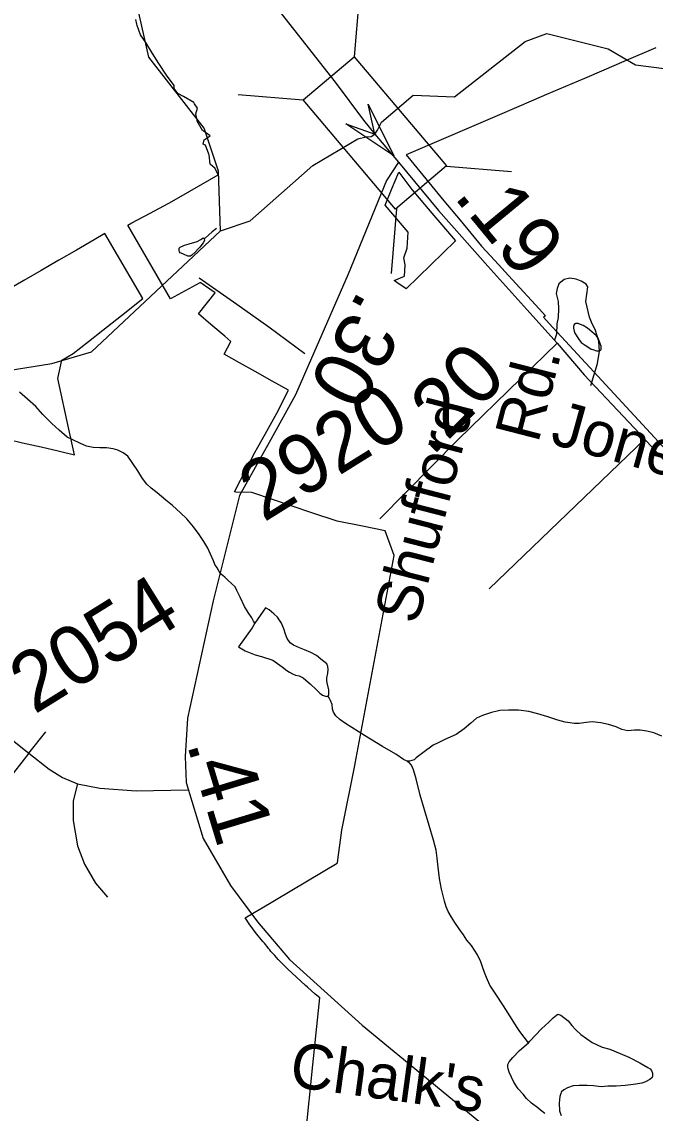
# Model space of a CAD drawing. Extents: x 2001466 to 31450019, y -30647475 to 847247.
# Drawn here: x 2150565 to 2153242, y 801097 to 805708 of the extents above; entities that cross this region are included whole.
import ezdxf

# ---------------------------------------------------------------- set-up
doc = ezdxf.new("R2010")
doc.units = 0
for name, color, linetype in [('Exist Boundary Political City Limit New', 7, 'Continuous'), ('Exist Boundary Political City Limit New Hole', 7, 'Continuous'), ('Exist Hydrographic Creek Single Shore', 7, 'Continuous'), ('Exist Hydrographic Misc Water Feature', 7, 'Continuous'), ('Exist Road Non-System Type 51', 7, 'Continuous'), ('Exist Road Secondary Mileage Hundredths English Label', 7, 'Continuous'), ('Exist Road Secondary Structure Standard Bridge Attributed CELL', 7, 'Continuous'), ('Exist Road Secondary Structure Standard Bridge CELL', 7, 'Continuous'), ('Exist Road Secondary Type 51 Attributed', 7, 'Continuous'), ('Exist Road Secondary Type 51 Label', 7, 'Continuous'), ('Exist Road Secondary Type 51 Number Label', 7, 'Continuous'), ('Map Preparation Boundary City Limit Buffer Line', 7, 'Continuous')]:
    doc.layers.add(name, color=color, linetype=linetype)

msp = doc.modelspace()

# ---------------------------------------------------------------- linework, layer by layer
at = {"layer": 'Exist Boundary Political City Limit New'}
for points in [[(2151184, 804940.8), (2151190, 804943.9), (2151275.5, 804993.2), (2151394.8, 805061.7), (2151382.8, 805088.4), (2151361.8, 805107.3), (2151356.8, 805146.2), (2151356.2, 805149.5), (2151342.2, 805187.1), (2151337.2, 805189.3), (2151332, 805191.6), (2151336.2, 805209.6), (2151339.8, 805212), (2151361.5, 805227), (2151345.5, 805237.9), (2151329.5, 805248.6), (2151307, 805289.1), (2151306.5, 805292.2), (2151300.8, 805319.6), (2151308, 805343.3), (2151295.8, 805361.4), (2151292, 805367.1), (2151248.5, 805392.8), (2151225, 805405.3), (2151209.8, 805426.5), (2151210, 805439.2), (2151176.5, 805482.6), (2151144.5, 805532.9), (2151117.2, 805574.3), (2151089, 805620.6), (2151066.5, 805653.5), (2151053.5, 805692.9), (2151052, 805698.1), (2151048, 805717.9)], [(2153245, 805598.8), (2153109.5, 805540.8), (2153025, 805504.5), (2152943.2, 805469.5), (2152863.5, 805435.2), (2152783, 805400.7), (2152728, 805377.1), (2152585, 805315.8), (2152189.5, 805146.2), (2152209.2, 805122), (2152348.8, 804951.6), (2152418.8, 804869.7), (2152508.2, 804761.1), (2152565, 804699.3), (2152638.2, 804619.8), (2152752, 804495.2), (2152778.5, 804466.2), (2152771, 804460.1), (2152794.5, 804434.4), (2153411.8, 803766.7)], [(2152399, 804783.6), (2152189.5, 804579.9), (2152150.8, 804607), (2152139, 804615.2), (2152182.2, 804633.6), (2152185.5, 804681.6), (2152180.2, 804711.9), (2152194.8, 804751.9), (2152198.5, 804819.9), (2152100.5, 804934.3), (2152128, 805000), (2152158.5, 805073.1), (2152213.8, 805000), (2152298.8, 804899.8), (2152399, 804783.6)], [(2151769.8, 801052.8), (2151779.8, 801150), (2151780.8, 801160.2), (2151791, 801260.8), (2151809.2, 801436.2), (2151824.5, 801584.3), (2151805.8, 801600.1), (2151773.2, 801629.1), (2151764.8, 801636.8), (2151688, 801707.7), (2151681.5, 801713.9), (2151680.2, 801715.2), (2151671.5, 801723.8), (2151657.5, 801738), (2151649.2, 801746.7), (2151634.2, 801762.9), (2151625.8, 801772.6), (2151618.5, 801780.9), (2151613.2, 801787.1), (2151608, 801793.2), (2151601.8, 801800.9), (2151594.8, 801809.5), (2151590.5, 801815.1), (2151584.2, 801822.5), (2151577.8, 801830.2), (2151570.5, 801839.1), (2151565.5, 801845.4), (2151558, 801854.8), (2151550.8, 801864.3), (2151544.8, 801872.4), (2151539, 801880.4), (2151533.5, 801888.1), (2151527, 801897.1), (2151521.2, 801905.8), (2151516.8, 801912.4), (2151510, 801922.7), (2151570.8, 801959.3), (2151573.8, 801961.1), (2151899, 802153.4), (2151899.5, 802156.2), (2151918.5, 802293), (2151974, 802573.2), (2151974.5, 802575.1), (2152139.8, 803453.1), (2152101.8, 803557.2), (2152005.2, 803576.9), (2151898.2, 803598.8), (2151791.8, 803634.1), (2151541.8, 803717.9), (2151537, 803719.5), (2151469.5, 803721.2), (2151464.5, 803722.3), (2151516.5, 803823.3), (2151550, 803888.4), (2151562.8, 803911.1), (2151594, 803966.8), (2151643, 804055), (2151693, 804152.1), (2151624, 804190.4), (2151551.8, 804230.6), (2151486.2, 804267), (2151420.2, 804303.8), (2151449.2, 804358), (2151423.5, 804379.8), (2151364.5, 804429.8), (2151312, 804474.3), (2151382.2, 804563), (2151360.2, 804578.4), (2151319.5, 804606.7), (2151318, 804605.8), (2151194.2, 804538.2), (2151014, 804849.5), (2151030.8, 804858.4), (2151108.2, 804900.1), (2151184, 804940.8)]]:
    msp.add_lwpolyline(points, dxfattribs=at)
at = {"layer": 'Exist Boundary Political City Limit New Hole'}
for points in [[(2150511.2, 803943.1), (2150568.8, 803929.9), (2150646.5, 803912), (2150724.2, 803894.1), (2150788.5, 803879.2), (2150764.5, 803987.2), (2150717.2, 804201.7), (2150735, 804278.2), (2150782.5, 804307.2), (2150847, 804357.9), (2150907.5, 804405.7), (2150987, 804468.1), (2151077.5, 804539.4), (2150917, 804813.6), (2150871, 804786.9), (2150796.5, 804743.8), (2150722.2, 804700.8)], [(2150722.2, 804700.8), (2150647.8, 804657.8), (2150573.5, 804614.9), (2150493, 804568.3)]]:
    msp.add_lwpolyline(points, dxfattribs=at)
at = {"layer": 'Exist Hydrographic Creek Single Shore'}
for points in [[(2151405.2, 804824.7), (2151396.2, 805077.5), (2151336.3, 805259.1), (2151102.4, 805559.3), (2151033.3, 805865.8), (2150824.3, 806073.4), (2150790.3, 806189), (2150805.9, 806317)], [(2151405.2, 804824.7), (2151530.3, 804868), (2151795.2, 805102), (2151985.5, 805213.3), (2152020.4, 805222.1), (2152042.4, 805223.4), (2152057.6, 805234.1), (2152068.3, 805251), (2152085.8, 805284.3), (2152219.3, 805398.4), (2152394.2, 805391.6), (2152692.3, 805624.9), (2152784.2, 805659.1), (2153043.4, 805594.7), (2153159.2, 805526.7), (2153401.2, 805495.4)], [(2148060, 803464.7), (2148338.3, 803683.8), (2148587.2, 803826.3), (2148820.3, 803919.9), (2149760.3, 804074.4), (2150093.3, 804169.3), (2150692.3, 804265.2), (2150859.4, 804314.3), (2151405.2, 804824.7)]]:
    msp.add_lwpolyline(points, dxfattribs=at)
at = {"layer": 'Exist Hydrographic Misc Water Feature'}
for points in [[(2151387.8, 804835), (2151369.8, 804820.7), (2151355.8, 804808.7), (2151339.8, 804794.8), (2151336.1, 804792.6)], [(2151238.3, 804730.3), (2151234.2, 804732.1), (2151232.4, 804736), (2151230.3, 804742), (2151230.1, 804748.1), (2151230.3, 804752.2), (2151234.4, 804756), (2151252.5, 804764.3), (2151272.1, 804770.2), (2151306, 804780.5), (2151321.8, 804788.6), (2151332, 804796.4), (2151336.1, 804792.6)], [(2151336.1, 804792.6), (2151337.8, 804784.6), (2151331.8, 804774.5), (2151318.3, 804756.7), (2151312.5, 804750.3), (2151298.4, 804734.5), (2151284, 804722.5), (2151278.7, 804718.1), (2151272.8, 804718.1), (2151266.8, 804718.2), (2151248.6, 804726.3), (2151238.3, 804730.3)], [(2152978.4, 804323.8), (2152994.4, 804318.1), (2153002.4, 804318.1), (2153010.4, 804320.2), (2153014.5, 804324), (2153014.3, 804330.1), (2153014.3, 804338.3), (2153006.1, 804360.2), (2153001.6, 804372.2), (2152994, 804381.9), (2152974.1, 804397.9), (2152955.8, 804414), (2152937.4, 804425.7), (2152927.5, 804429.7), (2152917.5, 804433.6), (2152907.6, 804433.5), (2152899.4, 804429.5), (2152897.6, 804421.6), (2152897.6, 804413.5), (2152899.9, 804401.4), (2152903.5, 804393.5), (2152917.9, 804369.4), (2152930.2, 804353.8), (2152938, 804347.8), (2152946, 804341.7), (2152961.8, 804332), (2152972.2, 804325.9), (2152978.4, 804323.8)], [(2151551, 803168.1), (2151545.1, 803176.3), (2151537.1, 803190), (2151522.5, 803212.1), (2151506.9, 803238), (2151488.5, 803277.7), (2151474.5, 803305.8), (2151466.5, 803321.6), (2151451.8, 803335.6), (2151435.8, 803349.4), (2151424.1, 803361.3), (2151409.9, 803373.2), (2151399.7, 803385.3), (2151391.7, 803401.1), (2151381.6, 803415.2), (2151375.5, 803431.2), (2151363.6, 803458.9), (2151351.3, 803485.1), (2151335.1, 803513.1), (2151315, 803542.9), (2151291, 803574.6), (2151262.7, 803608.5), (2151236.3, 803634.4), (2151202.2, 803664.3), (2151174.3, 803688), (2151138, 803717.8), (2151112, 803737.6), (2151093.8, 803755.3), (2151075.5, 803779.2), (2151055.4, 803811.4), (2151031.2, 803847.1), (2151013.4, 803873), (2150993.3, 803887), (2150970.9, 803898.8), (2150951.2, 803904.7), (2150922.9, 803908.6), (2150895.3, 803908.3), (2150867.2, 803910.1), (2150839.1, 803916), (2150811, 803927.9), (2150781, 803941.8), (2150757.1, 803953.5), (2150722.8, 803983.4), (2150692.7, 804011.2), (2150654.3, 804049), (2150624.2, 804082.8), (2150590.1, 804114.7), (2150555.5, 804144.3)], [(2151858.8, 802860.3), (2151862.9, 802864.1), (2151862.7, 802886), (2151856.1, 802915.8), (2151854.3, 802925.8), (2151854.3, 802936), (2151858.6, 802956), (2151860, 802972.1), (2151858.2, 802984.1), (2151854.1, 802996.1), (2151829.9, 803015.9), (2151811.6, 803031.7), (2151787.7, 803043.4), (2151759.6, 803055.4), (2151739.7, 803063.3), (2151713.6, 803075.3), (2151699.5, 803085.2), (2151687.6, 803102.8), (2151679.6, 803121), (2151673.4, 803143.1), (2151663, 803167), (2151646.8, 803192.9), (2151630.8, 803206.7), (2151610.9, 803224.3), (2151600.8, 803230.3), (2151594.9, 803232.4), (2151551, 803168.1)], [(2151551, 803168.1), (2151539.5, 803148.3), (2151481.5, 803067.8), (2151509.6, 803050.2), (2151552, 803034), (2151577.9, 803026.5), (2151625.9, 803010.7), (2151646, 802996.7), (2151665.8, 802983.1), (2151686.1, 802967.1), (2151696.2, 802961.1), (2151710.1, 802953.3), (2151722.4, 802947.4), (2151738.2, 802945.4), (2151754.2, 802937.3), (2151766.3, 802927.4), (2151784.4, 802911.7), (2151810.8, 802885.8), (2151824.6, 802871.9), (2151836.9, 802864), (2151852.9, 802857.9), (2151858.8, 802860.3)], [(2152194.3, 802583.9), (2152178.3, 802592), (2152146.3, 802613.9), (2152089.7, 802647.2), (2152013.6, 802692.8), (2151933.4, 802744.3), (2151909.2, 802760.5), (2151893.3, 802776.3), (2151883.2, 802792.1), (2151879.1, 802804), (2151877.1, 802824.2), (2151870.7, 802840.2), (2151864.5, 802852.1), (2151858.8, 802860.3)], [(2153271, 802690), (2153237.2, 802703.7), (2153207, 802711.9), (2153179.3, 802715.6), (2153155.3, 802715.2), (2153127.5, 802713.3), (2153101.2, 802718.9), (2153077, 802729.1), (2153045, 802738.8), (2153013, 802746.5), (2152976.7, 802750.4), (2152950.9, 802748.1), (2152921, 802744.2), (2152900.9, 802743.9), (2152862.7, 802749.7), (2152831, 802757.4), (2152789.1, 802771.4), (2152746.7, 802785.2), (2152708.9, 802795), (2152664.7, 802800.4), (2152622.6, 802800.3), (2152586.5, 802798), (2152551.3, 802790), (2152513.1, 802777.9), (2152487.3, 802765.6), (2152463.5, 802745.6), (2152435.2, 802721.1), (2152401.4, 802697), (2152353.4, 802676.7), (2152325.7, 802662.6), (2152304, 802652.5), (2152259.9, 802620.2), (2152232, 802598.1), (2152223.8, 802590), (2152204.1, 802584.1), (2152194.3, 802583.9)], [(2152706.5, 801395.2), (2152670.6, 801442.8), (2152656.3, 801462.9), (2152638.2, 801492.8), (2152601.5, 801550.6), (2152569.3, 801600.2), (2152543.5, 801638.2), (2152529.1, 801669.9), (2152520.9, 801691.9), (2152512.9, 801715.8), (2152504.9, 801736.1), (2152490.8, 801765.8), (2152478.5, 801785.9), (2152466.4, 801805.6), (2152446.3, 801827.7), (2152432.3, 801851.3), (2152414.3, 801875.5), (2152396, 801903.5), (2152381.7, 801925.1), (2152367.9, 801949.1), (2152359.7, 801969), (2152351.3, 801993), (2152339.2, 802043.1), (2152331.2, 802089), (2152324.7, 802137), (2152320.6, 802175), (2152316.3, 802208.9), (2152305.8, 802250.6), (2152287.8, 802312.6), (2152267.3, 802378.5), (2152249, 802440.5), (2152232.6, 802510.3), (2152220.3, 802548), (2152212.1, 802568.2), (2152202.3, 802578.3), (2152198.4, 802580.1), (2152194.3, 802583.9)], [(2152706.5, 801395.2), (2152712.6, 801401.2), (2152762.1, 801453.3), (2152792.4, 801481.6), (2152811.9, 801499.8), (2152825.8, 801511.9), (2152830.3, 801515.6), (2152844.1, 801511.9), (2152874, 801488), (2152890.4, 801468), (2152906, 801450.2), (2152928.8, 801430.2), (2152952.6, 801412.4), (2152976.5, 801396.5), (2153018.8, 801376.8), (2153050.8, 801367.1), (2153095.1, 801349.4), (2153130.9, 801333.4), (2153177.3, 801309.8), (2153211.3, 801290.1), (2153221.4, 801284.1), (2153227.1, 801278.3), (2153231, 801266), (2153231.2, 801254.2), (2153229.4, 801248.3), (2153219.5, 801240.1), (2153201.3, 801229.9), (2153185.5, 801223.8), (2153161.3, 801219.7), (2153115.8, 801213.6), (2153077.8, 801211.2), (2153041.7, 801211), (2153013.9, 801209.2), (2152981.7, 801212.8), (2152955.6, 801214.7), (2152921.6, 801214.6), (2152895.8, 801212.4), (2152872, 801204.3), (2152855.8, 801196.2), (2152845.5, 801186), (2152843.7, 801180.2), (2152840, 801168.1), (2152836.1, 801139.9), (2152838.5, 801107.9), (2152844.5, 801087.9)], [(2152776.2, 801095.8), (2152758.4, 801109.5), (2152746.5, 801119.4), (2152720, 801139.2), (2152698.3, 801159.1), (2152684.3, 801177.1), (2152664, 801200.8), (2152645.6, 801228.8), (2152625.5, 801270.7), (2152621.4, 801284.7), (2152619.3, 801292.8), (2152619.3, 801302.5), (2152625.1, 801314.6), (2152640.9, 801332.9), (2152668.8, 801362.8), (2152706.5, 801395.2)]]:
    msp.add_lwpolyline(points, dxfattribs=at)
at = {"layer": 'Exist Road Non-System Type 51'}
for points in [[(2151315, 804627.2), (2151474.2, 804515.4), (2151609.9, 804420.1), (2151761.1, 804306.4)], [(2152970, 804172.3), (2152998.7, 804265.3), (2153006.7, 804317), (2153004.4, 804359.5), (2152989.3, 804408.5), (2152975.9, 804432.8), (2152964.6, 804461.1), (2152949.3, 804527.2), (2152957.4, 804589.2), (2152950.5, 804599.5), (2152929.8, 804613.3), (2152908, 804621.3), (2152881.6, 804624.8), (2152857.5, 804619), (2152835.7, 804600.7), (2152828.8, 804582.3), (2152824.2, 804560.5), (2152832.3, 804527.2), (2152833.4, 804497.3), (2152832.3, 804459.4), (2152826.5, 804433), (2152825.4, 804389.3), (2152817.2, 804363.2)], [(2152541.2, 803312.3), (2153198.4, 803944.7)], [(2149721.1, 803086.1), (2149785.5, 803070.2), (2149892.3, 803013.8), (2150518.3, 802678.3), (2150595.5, 802618.9), (2150666.7, 802708)], [(2150595.5, 802618.9), (2150500.5, 802497.2)], [(2150595.5, 802618.9), (2150681.5, 802550.6), (2150737.9, 802515), (2150800.2, 802488.3), (2150895.1, 802470.4), (2151049.4, 802458.6), (2151269, 802463.7)], [(2150800.2, 802488.3), (2150782.4, 802416.4), (2150782.4, 802333.3), (2150800.2, 802226.4), (2150829.9, 802149.2), (2150877.3, 802069), (2150927.8, 802009.7)]]:
    msp.add_lwpolyline(points, dxfattribs=at)
at = {"layer": 'Exist Road Secondary Structure Standard Bridge Attributed CELL'}
msp.add_lwpolyline([(2152029.9, 805361.1), (2152138.1, 805142.6), (2151935.2, 805277.7), (2152057.6, 805234.1)], close=True, dxfattribs=at)
at = {"layer": 'Exist Road Secondary Structure Standard Bridge CELL'}
for p, q in [((2151993.3, 805835.7), (2151970.4, 805560.6)), ((2151479.8, 805401.2), (2151754.8, 805378.3)), ((2152359.8, 805098.4), (2152634.8, 805075.5)), ((2152149.1, 804920.1), (2152126.2, 804645.1))]:
    msp.add_line(p, q, dxfattribs=at)
msp.add_lwpolyline([(2151970.4, 805560.6), (2152360.8, 805099.2), (2152145.3, 804916.8), (2151754.8, 805378.3)], close=True, dxfattribs=at)
at = {"layer": 'Exist Road Secondary Type 51 Attributed'}
for points in [[(2150925.3, 806934.3), (2151026.1, 806746), (2151163.7, 806484), (2151239.1, 806337.4), (2151380.1, 806113.5), (2151537, 805903), (2151890.3, 805452.8), (2152009.7, 805293.3), (2152057.6, 805234.1)], [(2152057.6, 805234.1), (2152157, 805115.9)], [(2152157, 805115.9), (2152107.1, 805038.1), (2151944.2, 804642.7), (2151721.8, 804132.3), (2151611.1, 803931), (2151485.9, 803707.1), (2151374.1, 803262.4), (2151265.9, 802766.7), (2151256.1, 802604.9), (2151259.8, 802494.2), (2151331.5, 802257.5), (2151447, 802059.2), (2151561.3, 801905.9), (2151697.4, 801746), (2152003.8, 801468.6), (2152592.2, 800985), (2153083.4, 800584.1), (2153229.2, 800497.7), (2153373.9, 800447.9), (2153570.9, 800414.4)], [(2152157, 805115.9), (2152326, 804911.5), (2152535.1, 804675.5), (2152712.6, 804478.4), (2152828, 804351.3)], [(2152828, 804351.3), (2152674.9, 804201), (2152408.6, 803941.9), (2152079.2, 803608)], [(2152828, 804351.3), (2152942.3, 804216.9), (2153177, 803967.5), (2153421.3, 803701.6), (2153625.6, 803519.1), (2153754.4, 803422.4), (2153942.9, 803311.7), (2154250.4, 803151.1), (2154425, 803072.5)]]:
    msp.add_lwpolyline(points, dxfattribs=at)
at = {"layer": 'Map Preparation Boundary City Limit Buffer Line'}
for points in [[(2151184, 804940.8), (2151190, 804943.9), (2151275.5, 804993.2), (2151394.8, 805061.7), (2151382.8, 805088.4), (2151361.8, 805107.3), (2151356.8, 805146.2), (2151356.2, 805149.5), (2151342.2, 805187.1), (2151337.2, 805189.3), (2151332, 805191.6), (2151336.2, 805209.6), (2151339.8, 805212), (2151361.5, 805227), (2151345.5, 805237.9), (2151329.5, 805248.6), (2151307, 805289.1), (2151306.5, 805292.2), (2151300.8, 805319.6), (2151308, 805343.3), (2151295.8, 805361.4), (2151292, 805367.1), (2151248.5, 805392.8), (2151225, 805405.3), (2151209.8, 805426.5), (2151210, 805439.2), (2151176.5, 805482.6), (2151144.5, 805532.9), (2151117.2, 805574.3), (2151089, 805620.6), (2151066.5, 805653.5), (2151053.5, 805692.9), (2151052, 805698.1), (2151048, 805717.9)], [(2153245, 805598.8), (2153109.5, 805540.8), (2153025, 805504.5), (2152943.2, 805469.5), (2152863.5, 805435.2), (2152783, 805400.7), (2152728, 805377.1), (2152585, 805315.8), (2152189.5, 805146.2), (2152209.2, 805122), (2152348.8, 804951.6), (2152418.8, 804869.7), (2152508.2, 804761.1), (2152565, 804699.3), (2152638.2, 804619.8), (2152752, 804495.2), (2152778.5, 804466.2), (2152771, 804460.1), (2152794.5, 804434.4), (2153411.8, 803766.7)], [(2152399, 804783.6), (2152189.5, 804579.9), (2152150.8, 804607), (2152139, 804615.2), (2152182.2, 804633.6), (2152185.5, 804681.6), (2152180.2, 804711.9), (2152194.8, 804751.9), (2152198.5, 804819.9), (2152100.5, 804934.3), (2152128, 805000), (2152158.5, 805073.1), (2152213.8, 805000), (2152298.8, 804899.8), (2152399, 804783.6)], [(2151769.8, 801052.8), (2151779.8, 801150), (2151780.8, 801160.2), (2151791, 801260.8), (2151809.2, 801436.2), (2151824.5, 801584.3), (2151805.8, 801600.1), (2151773.2, 801629.1), (2151764.8, 801636.8), (2151688, 801707.7), (2151681.5, 801713.9), (2151680.2, 801715.2), (2151671.5, 801723.8), (2151657.5, 801738), (2151649.2, 801746.7), (2151634.2, 801762.9), (2151625.8, 801772.6), (2151618.5, 801780.9), (2151613.2, 801787.1), (2151608, 801793.2), (2151601.8, 801800.9), (2151594.8, 801809.5), (2151590.5, 801815.1), (2151584.2, 801822.5), (2151577.8, 801830.2), (2151570.5, 801839.1), (2151565.5, 801845.4), (2151558, 801854.8), (2151550.8, 801864.3), (2151544.8, 801872.4), (2151539, 801880.4), (2151533.5, 801888.1), (2151527, 801897.1), (2151521.2, 801905.8), (2151516.8, 801912.4), (2151510, 801922.7), (2151570.8, 801959.3), (2151573.8, 801961.1), (2151899, 802153.4), (2151899.5, 802156.2), (2151918.5, 802293), (2151974, 802573.2), (2151974.5, 802575.1), (2152139.8, 803453.1), (2152101.8, 803557.2), (2152005.2, 803576.9), (2151898.2, 803598.8), (2151791.8, 803634.1), (2151541.8, 803717.9), (2151537, 803719.5), (2151469.5, 803721.2), (2151464.5, 803722.3), (2151516.5, 803823.3), (2151550, 803888.4), (2151562.8, 803911.1), (2151594, 803966.8), (2151643, 804055), (2151693, 804152.1), (2151624, 804190.4), (2151551.8, 804230.6), (2151486.2, 804267), (2151420.2, 804303.8), (2151449.2, 804358), (2151423.5, 804379.8), (2151364.5, 804429.8), (2151312, 804474.3), (2151382.2, 804563), (2151360.2, 804578.4), (2151319.5, 804606.7), (2151318, 804605.8), (2151194.2, 804538.2), (2151014, 804849.5), (2151030.8, 804858.4), (2151108.2, 804900.1), (2151184, 804940.8)], [(2150511.2, 803943.1), (2150568.8, 803929.9), (2150646.5, 803912), (2150724.2, 803894.1), (2150788.5, 803879.2), (2150764.5, 803987.2), (2150717.2, 804201.7), (2150735, 804278.2), (2150782.5, 804307.2), (2150847, 804357.9), (2150907.5, 804405.7), (2150987, 804468.1), (2151077.5, 804539.4), (2150917, 804813.6), (2150871, 804786.9), (2150796.5, 804743.8), (2150722.2, 804700.8)], [(2150722.2, 804700.8), (2150647.8, 804657.8), (2150573.5, 804614.9), (2150493, 804568.3)]]:
    msp.add_lwpolyline(points, dxfattribs=at)

# ---------------------------------------------------------------- texts
at = {"layer": 'Exist Road Secondary Mileage Hundredths English Label'}
for s, rotation, p in [('.19', 309.536, (2152386.4, 804970.3)), ('.30', 241.8776, (2151992.3, 804581.8)), ('.20', 45.4606, (2152298.3, 803868.3)), ('.41', 286.8633, (2151261.2, 802659.2))]:
    msp.add_text(s, height=250, rotation=rotation, dxfattribs=at).set_placement(p)
at = {"layer": 'Exist Road Secondary Type 51 Label'}
for s, rotation, p in [('Rd.', 75.5613, (2152747.4, 803924.3)), ('Shufford', 75.5613, (2152237.3, 803157.3)), ('Jones', 344.4973, (2152793.5, 803927.3)), ("Chalk's", 352.2021, (2151691.7, 801211.1))]:
    msp.add_text(s, height=190, rotation=rotation, dxfattribs=at).set_placement(p)
at = {"layer": 'Exist Road Secondary Type 51 Number Label'}
for s, p in [('2920', (2151587.4, 803591.4)), ('2054', (2150618.1, 802779.9))]:
    msp.add_text(s, height=250, rotation=31.918, dxfattribs=at).set_placement(p)

doc.saveas('drawing.dxf')
